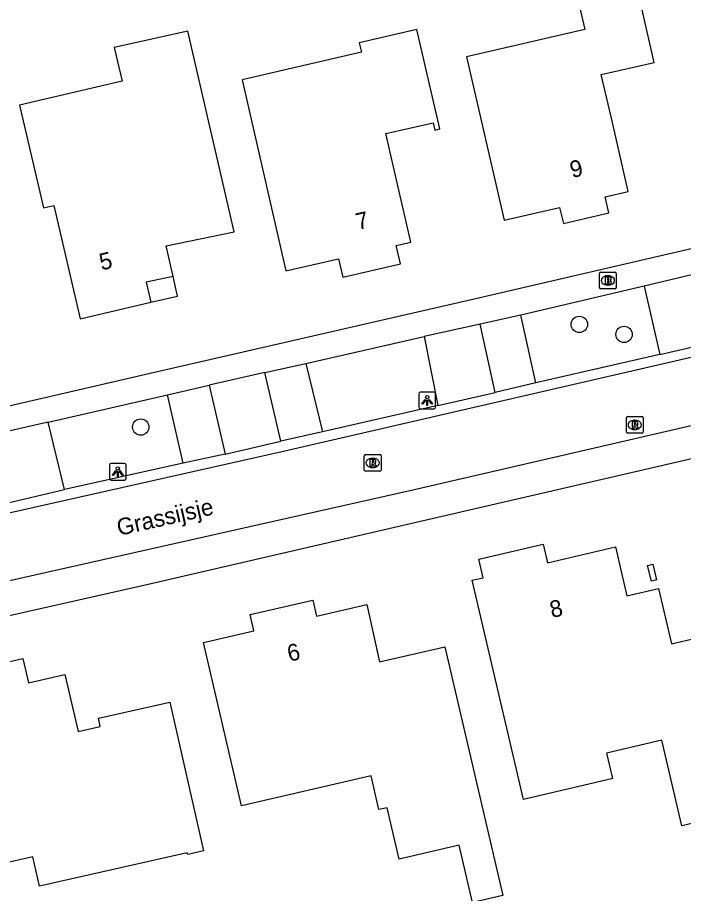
# Model space of a CAD drawing. Extents: x 156414 to 157775, y 382335 to 383765.
# Drawn here: x 156622.4 to 156662.2, y 383218.9 to 383271.2 of the extents above; entities that cross this region are included whole.
import ezdxf

# ---------------------------------------------------------------- set-up
doc = ezdxf.new("R2010")
doc.units = 0
for name, color, linetype in [('IMGEO_Boom', 7, 'Continuous'), ('IMGEO_Brandkraan', 7, 'Continuous'), ('IMGEO_Lichtpunt', 7, 'Continuous'), ('IMGEO_Openbare_ruimte_label', 7, 'Continuous'), ('IMGEO_Pand', 7, 'Continuous'), ('IMGEO_Pand_nummerreeks', 7, 'Continuous'), ('IMGEO_Pand_overbouw', 7, 'Continuous'), ('IMGEO_Parkeervlak_open', 7, 'Continuous'), ('IMGEO_Rijbaan_lokaal_gesloten', 7, 'Continuous'), ('IMGEO_Rijbaan_lokaal_open', 7, 'Continuous'), ('IMGEO_Rioolput', 7, 'Continuous'), ('IMGEO_Voetpad_open', 7, 'Continuous')]:
    doc.layers.add(name, color=color, linetype=linetype)

msp = doc.modelspace()

# ---------------------------------------------------------------- linework, layer by layer
at = {"layer": 'IMGEO_Boom'}
for centre in [(156656.015, 383252.857), (156658.686, 383252.255), (156629.803, 383246.725)]:
    msp.add_circle(centre, 0.489, dxfattribs=at)
at = {"layer": 'IMGEO_Brandkraan'}
for p, q in [((156657.218, 383255.052), (156657.218, 383255.904)), ((156657.293, 383255.978), (156658.145, 383255.978)), ((156657.706, 383255.758), (156657.731, 383255.758)), ((156658.219, 383255.904), (156658.219, 383255.052)), ((156658.145, 383254.978), (156657.293, 383254.978)), ((156657.729, 383255.198), (156657.704, 383255.198))]:
    msp.add_line(p, q, dxfattribs=at)
for points in [[(156657.218, 383255.052), (156657.218, 383255.904)], [(156657.293, 383255.978), (156658.145, 383255.978)], [(156657.566, 383255.678), (156657.566, 383255.278), (156657.779, 383255.278)], [(156657.797, 383255.678), (156657.566, 383255.678)], [(156657.745, 383255.597), (156657.691, 383255.597), (156657.691, 383255.521)], [(156657.691, 383255.521), (156657.744, 383255.521)], [(156658.219, 383255.904), (156658.219, 383255.052)], [(156658.145, 383254.978), (156657.293, 383254.978)], [(156657.753, 383255.445), (156657.691, 383255.445), (156657.691, 383255.364)], [(156657.691, 383255.364), (156657.753, 383255.364)]]:
    msp.add_lwpolyline(points, dxfattribs=at)
for centre, radius, start, end in [((156657.295, 383255.902), 0.0765, 91.552, 178.448), ((156657.295, 383255.902), 0.0765, 91.552, 178.448), ((156657.746, 383255.559), 0.0379, 267.8285, 90.9355), ((156657.801, 383255.533), 0.145, 59.4692, 91.5367), ((156657.826, 383255.58), 0.0922, 285.5137, 58.1501), ((156657.831, 383255.388), 0.105, 301.3115, 78.989), ((156658.143, 383255.902), 0.0765, 1.552, 88.448), ((156658.143, 383255.902), 0.0765, 1.552, 88.448), ((156657.295, 383255.054), 0.0765, 181.552, 268.448), ((156657.295, 383255.054), 0.0765, 181.552, 268.448), ((156657.754, 383255.404), 0.0404, 269.8759, 90.5077), ((156657.785, 383255.529), 0.251, 268.6676, 293.5347), ((156658.143, 383255.054), 0.0765, 271.552, 358.448), ((156658.143, 383255.054), 0.0765, 271.552, 358.448)]:
    msp.add_arc(centre, radius, start, end, dxfattribs=at)
for centre, major_axis, ratio, start_param, end_param in [((156657.705, 383255.478), (-0.387, 0.002), 0.722429, 4.712389, 7.853982), ((156657.73, 383255.478), (-0.39, 0.002), 0.717154, 1.570796, 4.712389)]:
    msp.add_ellipse(centre, major_axis=major_axis, ratio=ratio, start_param=start_param, end_param=end_param, dxfattribs=at)
at = {"layer": 'IMGEO_Lichtpunt'}
for p, q in [((156646.424, 383248.713), (156646.424, 383247.906)), ((156646.424, 383248.713), (156646.424, 383247.906)), ((156647.326, 383248.808), (156646.518, 383248.808)), ((156647.326, 383248.808), (156646.518, 383248.808)), ((156647.42, 383247.906), (156647.42, 383248.713)), ((156647.42, 383247.906), (156647.42, 383248.713)), ((156646.518, 383247.812), (156647.326, 383247.812)), ((156646.518, 383247.812), (156647.326, 383247.812)), ((156628.838, 383244.551), (156628.03, 383244.551)), ((156628.838, 383244.551), (156628.03, 383244.551)), ((156627.936, 383244.456), (156627.936, 383243.649)), ((156627.936, 383244.456), (156627.936, 383243.649)), ((156628.932, 383243.649), (156628.932, 383244.456)), ((156628.932, 383243.649), (156628.932, 383244.456)), ((156628.03, 383243.555), (156628.838, 383243.555)), ((156628.03, 383243.555), (156628.838, 383243.555))]:
    msp.add_line(p, q, dxfattribs=at)
for points in [[(156646.798, 383248.377), (156646.837, 383248.349), (156646.649, 383248.087), (156646.611, 383248.114), (156646.798, 383248.377)], [(156646.9, 383248.329), (156646.947, 383248.329), (156646.947, 383248.007), (156646.9, 383248.007), (156646.9, 383248.329)], [(156647.01, 383248.349), (156647.048, 383248.376), (156647.235, 383248.114), (156647.196, 383248.086), (156647.01, 383248.349)], [(156628.31, 383244.12), (156628.349, 383244.092), (156628.161, 383243.83), (156628.123, 383243.857), (156628.31, 383244.12)], [(156628.412, 383244.072), (156628.459, 383244.072), (156628.459, 383243.75), (156628.412, 383243.75), (156628.412, 383244.072)], [(156628.522, 383244.092), (156628.56, 383244.119), (156628.747, 383243.857), (156628.708, 383243.829), (156628.522, 383244.092)]]:
    msp.add_lwpolyline(points, dxfattribs=at)
for centre in [(156646.923, 383248.511), (156628.435, 383244.254)]:
    msp.add_circle(centre, 0.0994, dxfattribs=at)
for centre, start, end in [((156646.518, 383248.713), 90, 180), ((156646.518, 383248.713), 90, 180), ((156647.326, 383248.713), 0, 90), ((156647.326, 383248.713), 0, 90), ((156646.518, 383247.906), 180, 270), ((156646.518, 383247.906), 180, 270), ((156647.326, 383247.906), 270, 0), ((156647.326, 383247.906), 270, 360), ((156628.03, 383244.456), 90, 180), ((156628.03, 383244.456), 90, 180), ((156628.838, 383244.456), 0, 90), ((156628.838, 383244.456), 0, 90), ((156628.03, 383243.649), 180, 270), ((156628.03, 383243.649), 180, 270), ((156628.838, 383243.649), 270, 0), ((156628.838, 383243.649), 270, 360)]:
    msp.add_arc(centre, 0.0946, start, end, dxfattribs=at)
at = {"layer": 'IMGEO_Pand'}
for points in [[(156655.407, 383274.513), (156656.34, 383270.459), (156649.275, 383268.832), (156651.52, 383259.083), (156654.837, 383259.843), (156655.062, 383258.879), (156657.784, 383259.516), (156657.559, 383260.48), (156658.937, 383260.798), (156657.988, 383264.909), (156657.326, 383267.774), (156660.493, 383268.505), (156658.935, 383275.325)], [(156631.74, 383255.716), (156631.323, 383257.554), (156635.382, 383258.39), (156632.616, 383270.37), (156628.221, 383269.383), (156628.687, 383267.376), (156622.561, 383265.951), (156623.988, 383259.815), (156624.611, 383259.96), (156626.185, 383253.191), (156630.408, 383254.173), (156632.006, 383254.545), (156631.74, 383255.716)], [(156647.685, 383264.525), (156646.298, 383270.475), (156642.86, 383269.674), (156642.989, 383269.119), (156635.86, 383267.457), (156638.477, 383256.053), (156641.624, 383256.763), (156641.874, 383255.682), (156645.323, 383256.479), (156645.077, 383257.56), (156645.936, 383257.761), (156644.903, 383262.264), (156644.447, 383264.25), (156647.271, 383264.891), (156647.373, 383264.453), (156647.685, 383264.525)], [(156664.894, 383234.557), (156667.347, 383224.121), (156662.137, 383222.904), (156660.943, 383228.017), (156657.642, 383227.246), (156657.997, 383225.725), (156657.929, 383225.71), (156652.67, 383224.482), (156652.033, 383227.21), (156649.614, 383237.571), (156650.26, 383237.722), (156650.001, 383238.832), (156653.857, 383239.732), (156654.116, 383238.622), (156658.177, 383239.57), (156658.522, 383238.091), (156658.859, 383236.649), (156660.741, 383237.085), (156661.518, 383233.775), (156664.591, 383234.487)], [(156660.091, 383238.46), (156660.397, 383238.537), (156660.632, 383237.599), (156660.326, 383237.522), (156660.091, 383238.46)], [(156648.836, 383221.754), (156645.251, 383220.922), (156644.539, 383223.99), (156644.042, 383223.875), (156643.571, 383225.901), (156635.827, 383224.103), (156633.561, 383233.863), (156636.569, 383234.561), (156636.346, 383235.526), (156640.087, 383236.39), (156640.309, 383235.426), (156643.315, 383236.122), (156644.081, 383232.696), (156647.978, 383233.607), (156651.444, 383218.746), (156649.632, 383218.326), (156648.836, 383221.754)], [(156615.282, 383226.556), (156617.826, 383227.152), (156618.99, 383227.425), (156618.551, 383229.325), (156618.317, 383230.339), (156619.428, 383230.595), (156619.091, 383232.057), (156622.751, 383232.902), (156623.089, 383231.44), (156625.278, 383231.947), (156626.068, 383228.54), (156627.385, 383228.839), (156627.274, 383229.327), (156631.543, 383230.295), (156633.558, 383221.411), (156632.612, 383221.196), (156632.588, 383221.303), (156623.752, 383219.299), (156623.354, 383221.055), (156619.472, 383220.174), (156619.251, 383221.149), (156616.714, 383220.573)]]:
    msp.add_lwpolyline(points, dxfattribs=at)
at = {"layer": 'IMGEO_Pand_overbouw'}
msp.add_lwpolyline([(156630.408, 383254.173), (156632.006, 383254.545), (156631.74, 383255.716), (156630.127, 383255.367)], close=True, dxfattribs=at)
at = {"layer": 'IMGEO_Parkeervlak_open'}
for points in [[(156653.422, 383249.363), (156652.512, 383253.415)], [(156639.665, 383250.516), (156640.668, 383246.443)], [(156632.342, 383244.562), (156631.402, 383248.646)]]:
    msp.add_lwpolyline(points, dxfattribs=at)
at = {"layer": 'IMGEO_Rijbaan_lokaal_gesloten'}
for points in [[(156604.153, 383237.588), (156605.937, 383237.996), (156608.429, 383238.567), (156638.408, 383245.297), (156708.386, 383261.419), (156716.377, 383263.265)], [(156717.235, 383259.398), (156646.059, 383242.959), (156606.812, 383234.139)]]:
    msp.add_lwpolyline(points, dxfattribs=at)
at = {"layer": 'IMGEO_Rijbaan_lokaal_open'}
for points in [[(156663.236, 383255.927), (156659.897, 383255.147)], [(156659.897, 383255.147), (156660.826, 383251.059)], [(156650.082, 383252.876), (156646.741, 383252.134)], [(156650.982, 383248.794), (156650.082, 383252.876)], [(156646.741, 383252.134), (156647.565, 383248.015)], [(156660.826, 383251.059), (156664.162, 383251.841)], [(156660.826, 383251.059), (156656.201, 383250), (156653.422, 383249.363)], [(156637.23, 383249.973), (156633.903, 383249.231)], [(156638.173, 383245.874), (156637.23, 383249.973)], [(156633.903, 383249.231), (156634.85, 383245.109)], [(156653.422, 383249.363), (156650.982, 383248.794)], [(156647.565, 383248.015), (156650.982, 383248.794)], [(156647.565, 383248.015), (156640.668, 383246.443)], [(156624.273, 383247.016), (156620.92, 383246.257)], [(156625.241, 383242.984), (156624.273, 383247.016)], [(156640.668, 383246.443), (156638.173, 383245.874)], [(156634.85, 383245.109), (156638.173, 383245.874)], [(156634.85, 383245.109), (156632.342, 383244.562)], [(156632.342, 383244.562), (156625.241, 383242.984)], [(156621.854, 383242.201), (156625.241, 383242.984)]]:
    msp.add_lwpolyline(points, dxfattribs=at)
at = {"layer": 'IMGEO_Rioolput'}
for p, q in [((156658.826, 383246.427), (156658.826, 383247.279)), ((156658.901, 383247.353), (156659.753, 383247.353)), ((156659.314, 383247.133), (156659.339, 383247.133)), ((156659.827, 383247.279), (156659.827, 383246.427)), ((156659.753, 383246.353), (156658.901, 383246.353)), ((156659.337, 383246.573), (156659.312, 383246.573)), ((156643.165, 383244.155), (156643.165, 383245.007)), ((156643.24, 383245.081), (156644.092, 383245.081)), ((156644.166, 383245.007), (156644.166, 383244.155)), ((156643.653, 383244.861), (156643.678, 383244.861)), ((156644.092, 383244.081), (156643.24, 383244.081)), ((156643.676, 383244.301), (156643.651, 383244.301))]:
    msp.add_line(p, q, dxfattribs=at)
for points in [[(156658.826, 383246.427), (156658.826, 383247.279)], [(156658.901, 383247.353), (156659.753, 383247.353)], [(156659.827, 383247.279), (156659.827, 383246.427)], [(156659.415, 383247.051), (156659.163, 383247.053), (156659.163, 383246.653)], [(156659.163, 383246.653), (156659.287, 383246.653), (156659.287, 383246.815), (156659.298, 383246.815)], [(156659.341, 383246.972), (156659.287, 383246.972), (156659.287, 383246.891)], [(156659.287, 383246.891), (156659.339, 383246.891)], [(156659.345, 383246.786), (156659.416, 383246.653), (156659.556, 383246.653), (156659.491, 383246.779)], [(156659.753, 383246.353), (156658.901, 383246.353)], [(156643.165, 383244.155), (156643.165, 383245.007)], [(156643.24, 383245.081), (156644.092, 383245.081)], [(156644.166, 383245.007), (156644.166, 383244.155)], [(156643.754, 383244.779), (156643.502, 383244.781), (156643.502, 383244.381)], [(156643.502, 383244.381), (156643.626, 383244.381), (156643.626, 383244.543), (156643.637, 383244.543)], [(156643.68, 383244.7), (156643.626, 383244.7), (156643.626, 383244.619)], [(156643.626, 383244.619), (156643.678, 383244.619)], [(156643.684, 383244.514), (156643.755, 383244.381), (156643.895, 383244.381), (156643.83, 383244.507)], [(156644.092, 383244.081), (156643.24, 383244.081)]]:
    msp.add_lwpolyline(points, dxfattribs=at)
for centre, radius, start, end in [((156658.903, 383247.277), 0.0765, 91.552, 178.448), ((156658.903, 383247.277), 0.0765, 91.552, 178.448), ((156659.751, 383247.277), 0.0765, 1.552, 88.448), ((156659.751, 383247.277), 0.0765, 1.552, 88.448), ((156659.297, 383246.762), 0.0533, 26.0293, 88.6989), ((156659.323, 383247.08), 0.19, 274.7715, 282.9687), ((156659.347, 383246.876), 0.0964, 77.0061, 93.1865), ((156659.361, 383246.933), 0.0378, 276.6634, 79.6772), ((156659.414, 383246.941), 0.109, 350.3612, 89.416), ((156659.412, 383246.941), 0.112, 277.5842, 350.9817), ((156659.396, 383246.726), 0.108, 29.5134, 73.7905), ((156658.903, 383246.429), 0.0765, 181.552, 268.448), ((156658.903, 383246.429), 0.0765, 181.552, 268.448), ((156659.751, 383246.429), 0.0765, 271.552, 358.448), ((156659.751, 383246.429), 0.0765, 271.552, 358.448), ((156643.242, 383245.005), 0.0765, 91.552, 178.448), ((156643.242, 383245.005), 0.0765, 91.552, 178.448), ((156644.09, 383245.005), 0.0765, 1.552, 88.448), ((156644.09, 383245.005), 0.0765, 1.552, 88.448), ((156643.636, 383244.49), 0.0533, 26.0293, 88.6989), ((156643.662, 383244.808), 0.19, 274.7715, 282.9687), ((156643.686, 383244.604), 0.0964, 77.0061, 93.1865), ((156643.7, 383244.661), 0.0378, 276.6634, 79.6772), ((156643.753, 383244.669), 0.109, 350.3612, 89.416), ((156643.751, 383244.669), 0.112, 277.5842, 350.9817), ((156643.735, 383244.454), 0.108, 29.5134, 73.7905), ((156643.242, 383244.157), 0.0765, 181.552, 268.448), ((156643.242, 383244.157), 0.0765, 181.552, 268.448), ((156644.09, 383244.157), 0.0765, 271.552, 358.448), ((156644.09, 383244.157), 0.0765, 271.552, 358.448)]:
    msp.add_arc(centre, radius, start, end, dxfattribs=at)
for centre, major_axis, ratio, start_param, end_param in [((156659.313, 383246.853), (-0.387, 0.002), 0.722429, 4.712389, 7.853982), ((156659.338, 383246.853), (-0.39, 0.002), 0.717154, 1.570796, 4.712389), ((156643.652, 383244.581), (-0.387, 0.002), 0.722429, 4.712389, 7.853982), ((156643.677, 383244.581), (-0.39, 0.002), 0.717154, 1.570796, 4.712389)]:
    msp.add_ellipse(centre, major_axis=major_axis, ratio=ratio, start_param=start_param, end_param=end_param, dxfattribs=at)
at = {"layer": 'IMGEO_Voetpad_open'}
for points in [[(156604.575, 383243.99), (156623.906, 383248.448), (156630.635, 383250), (156649.739, 383254.376), (156662.954, 383257.457), (156676.069, 383260.522)], [(156659.897, 383255.147), (156652.512, 383253.415)], [(156652.512, 383253.415), (156650.082, 383252.876)], [(156639.665, 383250.516), (156646.741, 383252.134)], [(156637.23, 383249.973), (156639.665, 383250.516)], [(156631.402, 383248.646), (156633.903, 383249.231)], [(156678.822, 383248.527), (156662.55, 383244.783), (156646.272, 383241.022), (156629.982, 383237.255), (156607.27, 383232.142)], [(156624.273, 383247.016), (156631.402, 383248.646)]]:
    msp.add_lwpolyline(points, dxfattribs=at)

# ---------------------------------------------------------------- texts
at = {"layer": 'IMGEO_Openbare_ruimte_label'}
msp.add_text('Grassijsje', height=1, rotation=12.8271, dxfattribs=at).set_placement((156628.502, 383240.217))
at = {"layer": 'IMGEO_Pand_nummerreeks'}
for s, rotation, p in [('9', 13.1617, (156655.581, 383261.589)), ('7', 12.8723, (156642.779, 383258.483)), ('5', 13.0921, (156627.458, 383256.073)), ('8', 13.1437, (156654.377, 383235.314)), ('6', 13.0078, (156638.686, 383232.7))]:
    msp.add_text(s, height=1, rotation=rotation, dxfattribs=at).set_placement(p)

doc.saveas('drawing.dxf')
